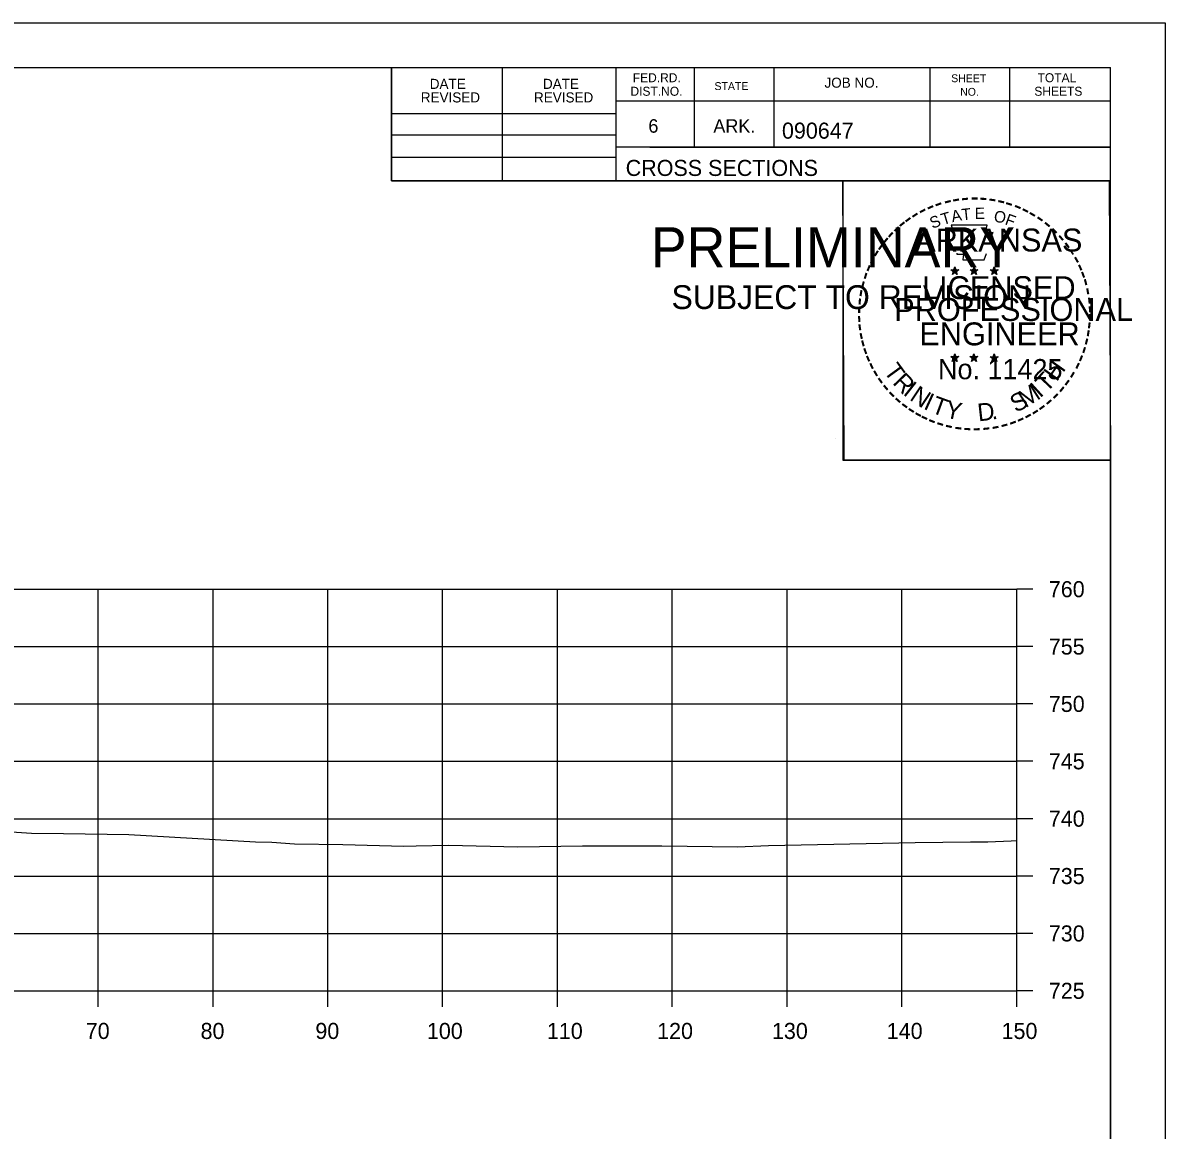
# Model space of a CAD drawing. Extents: x 1202951 to 1376887, y 378065 to 728038.
# Drawn here: x 1370180.1 to 1370279.6, y 381228.4 to 381324.9 of the extents above; entities that cross this region are included whole.
import ezdxf

# ---------------------------------------------------------------- set-up
doc = ezdxf.new("R2010")
doc.units = 0
for name, color, linetype in [('R_Axis', 7, 'Continuous'), ('R_Axis Annot', 7, 'Continuous'), ('R_Exist Surface', 7, 'Continuous'), ('R_Grid', 7, 'Continuous'), ('R_No Plot', 7, 'Continuous')]:
    doc.layers.add(name, color=color, linetype=linetype)

msp = doc.modelspace()

# ---------------------------------------------------------------- linework, layer by layer
at = {"layer": 'R_Axis'}
for p, q in [((1370266.702, 381240.537), (1370266.702, 381275.537)), ((1370268.102, 381275.537), (1370266.702, 381275.537)), ((1370268.102, 381270.537), (1370266.702, 381270.537)), ((1370268.102, 381265.537), (1370266.702, 381265.537)), ((1370268.102, 381260.537), (1370266.702, 381260.537)), ((1370268.102, 381255.537), (1370266.702, 381255.537)), ((1370268.102, 381250.537), (1370266.702, 381250.537)), ((1370268.102, 381245.537), (1370266.702, 381245.537)), ((1369966.702, 381240.537), (1370266.702, 381240.537)), ((1370186.702, 381239.137), (1370186.702, 381240.537)), ((1370196.702, 381239.137), (1370196.702, 381240.537)), ((1370206.702, 381239.137), (1370206.702, 381240.537)), ((1370216.702, 381239.137), (1370216.702, 381240.537)), ((1370226.702, 381239.137), (1370226.702, 381240.537)), ((1370236.702, 381239.137), (1370236.702, 381240.537)), ((1370246.702, 381239.137), (1370246.702, 381240.537)), ((1370256.702, 381239.137), (1370256.702, 381240.537)), ((1370266.702, 381239.137), (1370266.702, 381240.537)), ((1370268.102, 381240.537), (1370266.702, 381240.537))]:
    msp.add_line(p, q, dxfattribs=at)
at = {"layer": 'R_Exist Surface'}
msp.add_lwpolyline([(1370174.77, 381254.676), (1370180.904, 381254.288), (1370183.692, 381254.247), (1370189.369, 381254.169), (1370200.393, 381253.507), (1370201.823, 381253.484), (1370203.792, 381253.348), (1370208.019, 381253.292), (1370213.324, 381253.146), (1370214.386, 381253.183), (1370217.2, 381253.23), (1370223.242, 381253.078), (1370228.892, 381253.17), (1370235.784, 381253.167), (1370242.372, 381253.094), (1370245.082, 381253.187), (1370257.858, 381253.465), (1370262.693, 381253.53), (1370264.177, 381253.532), (1370266.217, 381253.614), (1370266.702, 381253.621)], dxfattribs=at)
at = {"layer": 'R_Grid'}
for p, q in [((1369966.702, 381275.537), (1370266.702, 381275.537)), ((1370186.702, 381240.537), (1370186.702, 381275.537)), ((1370196.702, 381240.537), (1370196.702, 381275.537)), ((1370206.702, 381240.537), (1370206.702, 381275.537)), ((1370216.702, 381240.537), (1370216.702, 381275.537)), ((1370226.702, 381240.537), (1370226.702, 381275.537)), ((1370236.702, 381240.537), (1370236.702, 381275.537)), ((1370246.702, 381240.537), (1370246.702, 381275.537)), ((1370256.702, 381240.537), (1370256.702, 381275.537)), ((1370266.702, 381240.537), (1370266.702, 381275.537)), ((1369966.702, 381270.537), (1370266.702, 381270.537)), ((1369966.702, 381265.537), (1370266.702, 381265.537)), ((1369966.702, 381260.537), (1370266.702, 381260.537)), ((1369966.702, 381255.537), (1370266.702, 381255.537)), ((1369966.702, 381250.537), (1370266.702, 381250.537)), ((1369966.702, 381245.537), (1370266.702, 381245.537)), ((1369966.702, 381240.537), (1370266.702, 381240.537))]:
    msp.add_line(p, q, dxfattribs=at)
at = {"layer": 'R_No Plot'}
for p, q in [((1369946.301, 381324.891), (1370279.635, 381324.891)), ((1369958.702, 381320.997), (1370274.882, 381320.997)), ((1370212.242, 381311.117), (1370212.242, 381320.997)), ((1370221.922, 381311.117), (1370221.922, 381320.997)), ((1370231.782, 381320.997), (1370231.782, 381311.117)), ((1370238.622, 381320.997), (1370238.622, 381314.057)), ((1370245.562, 381320.997), (1370245.562, 381314.057)), ((1370259.142, 381320.997), (1370259.142, 381314.057)), ((1370266.082, 381320.997), (1370266.082, 381314.057)), ((1370274.882, 381115.537), (1370274.882, 381320.997)), ((1370274.882, 381318.057), (1370231.782, 381318.057)), ((1370274.882, 381318.077), (1370274.882, 381318.077)), ((1370212.242, 381316.977), (1370231.782, 381316.977)), ((1370212.242, 381315.117), (1370231.782, 381315.117)), ((1370274.882, 381314.057), (1370231.782, 381314.057)), ((1370234.742, 381314.057), (1370274.882, 381314.057)), ((1370212.242, 381313.177), (1370231.782, 381313.177)), ((1370274.882, 381311.117), (1370212.242, 381311.117)), ((1370261.316, 381303.626), (1370261.275, 381303.374)), ((1370261.316, 381303.261), (1370261.316, 381303.626)), ((1370261.316, 381303.626), (1370261.365, 381303.376)), ((1370262.986, 381303.626), (1370262.945, 381303.374)), ((1370262.986, 381303.261), (1370262.986, 381303.626)), ((1370262.986, 381303.626), (1370263.035, 381303.376)), ((1370260.967, 381303.372), (1370261.316, 381303.261)), ((1370260.967, 381303.372), (1370261.22, 381303.327)), ((1370260.967, 381303.372), (1370261.204, 381303.25)), ((1370261.1, 381302.964), (1370261.316, 381303.261)), ((1370261.1, 381302.964), (1370261.226, 381303.208)), ((1370261.1, 381302.964), (1370261.314, 381303.181)), ((1370261.529, 381302.964), (1370261.314, 381303.178)), ((1370261.663, 381303.372), (1370261.316, 381303.261)), ((1370261.529, 381302.964), (1370261.316, 381303.261)), ((1370261.663, 381303.372), (1370261.377, 381303.323)), ((1370261.529, 381302.964), (1370261.392, 381303.255)), ((1370261.663, 381303.372), (1370261.459, 381303.27)), ((1370262.637, 381303.372), (1370262.986, 381303.261)), ((1370262.637, 381303.372), (1370262.89, 381303.327)), ((1370262.637, 381303.372), (1370262.874, 381303.25)), ((1370262.77, 381302.964), (1370262.986, 381303.261)), ((1370262.77, 381302.964), (1370262.896, 381303.208)), ((1370262.77, 381302.964), (1370262.984, 381303.181)), ((1370263.199, 381302.964), (1370262.984, 381303.178)), ((1370263.333, 381303.372), (1370262.986, 381303.261)), ((1370263.199, 381302.964), (1370262.986, 381303.261)), ((1370263.333, 381303.372), (1370263.047, 381303.323)), ((1370263.199, 381302.964), (1370263.062, 381303.255)), ((1370263.333, 381303.372), (1370263.129, 381303.27)), ((1370264.401, 381303.36), (1370264.75, 381303.249)), ((1370264.401, 381303.36), (1370264.654, 381303.315)), ((1370264.401, 381303.36), (1370264.638, 381303.238)), ((1370264.534, 381302.952), (1370264.75, 381303.249)), ((1370264.534, 381302.952), (1370264.66, 381303.196)), ((1370264.534, 381302.952), (1370264.748, 381303.169)), ((1370264.75, 381303.614), (1370264.709, 381303.362)), ((1370264.963, 381302.952), (1370264.748, 381303.166)), ((1370264.75, 381303.249), (1370264.75, 381303.614)), ((1370264.75, 381303.614), (1370264.799, 381303.364)), ((1370265.097, 381303.36), (1370264.75, 381303.249)), ((1370264.963, 381302.952), (1370264.75, 381303.249)), ((1370265.097, 381303.36), (1370264.811, 381303.311)), ((1370264.963, 381302.952), (1370264.826, 381303.243)), ((1370265.097, 381303.36), (1370264.893, 381303.258)), ((1370260.963, 381295.799), (1370261.312, 381295.688)), ((1370260.963, 381295.799), (1370261.216, 381295.754)), ((1370260.963, 381295.799), (1370261.2, 381295.677)), ((1370261.096, 381295.391), (1370261.312, 381295.688)), ((1370261.312, 381296.053), (1370261.271, 381295.801)), ((1370261.312, 381295.688), (1370261.312, 381296.053)), ((1370261.312, 381296.053), (1370261.361, 381295.803)), ((1370261.659, 381295.799), (1370261.312, 381295.688)), ((1370261.525, 381295.391), (1370261.312, 381295.688)), ((1370261.659, 381295.799), (1370261.373, 381295.75)), ((1370261.525, 381295.391), (1370261.388, 381295.682)), ((1370261.659, 381295.799), (1370261.455, 381295.697)), ((1370262.632, 381295.799), (1370262.981, 381295.688)), ((1370262.632, 381295.799), (1370262.885, 381295.754)), ((1370262.632, 381295.799), (1370262.869, 381295.677)), ((1370262.765, 381295.391), (1370262.981, 381295.688)), ((1370262.981, 381296.053), (1370262.94, 381295.801)), ((1370262.981, 381295.688), (1370262.981, 381296.053)), ((1370262.981, 381296.053), (1370263.03, 381295.803)), ((1370263.328, 381295.799), (1370262.981, 381295.688)), ((1370263.194, 381295.391), (1370262.981, 381295.688)), ((1370263.328, 381295.799), (1370263.042, 381295.75)), ((1370263.194, 381295.391), (1370263.057, 381295.682)), ((1370263.328, 381295.799), (1370263.124, 381295.697)), ((1370264.399, 381295.789), (1370264.748, 381295.678)), ((1370264.399, 381295.789), (1370264.652, 381295.744)), ((1370264.399, 381295.789), (1370264.636, 381295.667)), ((1370264.532, 381295.381), (1370264.748, 381295.678)), ((1370264.748, 381296.043), (1370264.707, 381295.791)), ((1370264.748, 381295.678), (1370264.748, 381296.043)), ((1370264.748, 381296.043), (1370264.797, 381295.793)), ((1370265.095, 381295.789), (1370264.748, 381295.678)), ((1370264.961, 381295.381), (1370264.748, 381295.678)), ((1370265.095, 381295.789), (1370264.809, 381295.74)), ((1370264.961, 381295.381), (1370264.824, 381295.672)), ((1370265.095, 381295.789), (1370264.891, 381295.687)), ((1370261.096, 381295.391), (1370261.222, 381295.635)), ((1370261.096, 381295.391), (1370261.31, 381295.608)), ((1370261.525, 381295.391), (1370261.31, 381295.605)), ((1370262.765, 381295.391), (1370262.891, 381295.635)), ((1370262.765, 381295.391), (1370262.979, 381295.608)), ((1370263.194, 381295.391), (1370262.979, 381295.605)), ((1370264.532, 381295.381), (1370264.658, 381295.625)), ((1370264.532, 381295.381), (1370264.746, 381295.598)), ((1370264.961, 381295.381), (1370264.746, 381295.595)), ((1370250.917, 381288.661), (1370250.917, 381288.661))]:
    msp.add_line(p, q, dxfattribs=at)
for points in [[(1369946.295, 381324.891), (1370279.635, 381324.891), (1370279.635, 381111.554), (1369946.295, 381111.554)], [(1370192.622, 381320.997), (1370212.242, 381320.997), (1370212.242, 381311.117), (1370228.354, 381311.117), (1370251.554, 381311.117), (1370251.554, 381286.784), (1370274.882, 381286.784), (1370274.882, 381115.537), (1369958.702, 381115.537), (1369958.702, 381320.997)], [(1370251.554, 381311.117), (1370274.762, 381311.117), (1370274.882, 381286.784), (1370251.674, 381286.784)]]:
    msp.add_lwpolyline(points, close=True, dxfattribs=at)
for points in [[(1370261.008, 381307.25), (1370261.277, 381306.423)], [(1370264.519, 381306.328), (1370264.661, 381306.612), (1370263.976, 381306.588), (1370264.124, 381307.25), (1370261.008, 381307.25)], [(1370261.5, 381304.827), (1370261.5, 381304.74), (1370262.063, 381304.721), (1370262.009, 381304.248), (1370263.879, 381304.248), (1370264.08, 381304.784)], [(1370261.316, 381303.626), (1370261.529, 381302.964), (1370260.967, 381303.372), (1370261.663, 381303.372), (1370261.1, 381302.964), (1370261.316, 381303.626)], [(1370262.986, 381303.626), (1370263.199, 381302.964), (1370262.637, 381303.372), (1370263.333, 381303.372), (1370262.77, 381302.964), (1370262.986, 381303.626)], [(1370264.75, 381303.614), (1370264.963, 381302.952), (1370264.401, 381303.36), (1370265.097, 381303.36), (1370264.534, 381302.952), (1370264.75, 381303.614)], [(1370261.312, 381296.053), (1370261.525, 381295.391), (1370260.963, 381295.799), (1370261.659, 381295.799), (1370261.096, 381295.391), (1370261.312, 381296.053)], [(1370262.981, 381296.053), (1370263.194, 381295.391), (1370262.632, 381295.799), (1370263.328, 381295.799), (1370262.765, 381295.391), (1370262.981, 381296.053)], [(1370264.748, 381296.043), (1370264.961, 381295.381), (1370264.399, 381295.789), (1370265.095, 381295.789), (1370264.532, 381295.381), (1370264.748, 381296.043)]]:
    msp.add_lwpolyline(points, dxfattribs=at)
for centre, radius in [((1370261.315, 381303.26), 0.172), ((1370261.315, 381303.26), 0.145), ((1370261.315, 381303.26), 0.116), ((1370261.315, 381303.26), 0.0991), ((1370261.315, 381303.26), 0.0747), ((1370261.315, 381303.26), 0.0495), ((1370261.315, 381303.26), 0.0296), ((1370262.985, 381303.26), 0.172), ((1370262.985, 381303.26), 0.145), ((1370262.985, 381303.26), 0.116), ((1370262.985, 381303.26), 0.0991), ((1370262.985, 381303.26), 0.0747), ((1370262.985, 381303.26), 0.0495), ((1370262.985, 381303.26), 0.0296), ((1370264.749, 381303.248), 0.172), ((1370264.749, 381303.248), 0.145), ((1370264.749, 381303.248), 0.116), ((1370264.749, 381303.248), 0.0991), ((1370264.749, 381303.248), 0.0747), ((1370264.749, 381303.248), 0.0495), ((1370264.749, 381303.248), 0.0296), ((1370261.311, 381295.687), 0.172), ((1370261.311, 381295.687), 0.145), ((1370261.311, 381295.687), 0.116), ((1370261.311, 381295.687), 0.0991), ((1370261.311, 381295.687), 0.0747), ((1370261.311, 381295.687), 0.0495), ((1370261.311, 381295.687), 0.0296), ((1370262.98, 381295.687), 0.172), ((1370262.98, 381295.687), 0.145), ((1370262.98, 381295.687), 0.116), ((1370262.98, 381295.687), 0.0991), ((1370262.98, 381295.687), 0.0747), ((1370262.98, 381295.687), 0.0495), ((1370262.98, 381295.687), 0.0296), ((1370264.747, 381295.677), 0.172), ((1370264.747, 381295.677), 0.145), ((1370264.747, 381295.677), 0.116), ((1370264.747, 381295.677), 0.0991), ((1370264.747, 381295.677), 0.0747), ((1370264.747, 381295.677), 0.0495), ((1370264.747, 381295.677), 0.0296)]:
    msp.add_circle(centre, radius, dxfattribs=at)

# ---------------------------------------------------------------- texts
at = {"layer": 'R_Axis Annot'}
for s, p in [('760', (1370269.502, 381274.837)), ('755', (1370269.502, 381269.837)), ('750', (1370269.502, 381264.837)), ('745', (1370269.502, 381259.837)), ('740', (1370269.502, 381254.837)), ('735', (1370269.502, 381249.837)), ('730', (1370269.502, 381244.837)), ('725', (1370269.502, 381239.837)), ('70', (1370185.616, 381236.337)), ('80', (1370195.616, 381236.337)), ('90', (1370205.616, 381236.337)), ('100', (1370215.33, 381236.337)), ('110', (1370225.782, 381236.337)), ('120', (1370235.385, 381236.337)), ('130', (1370245.385, 381236.337)), ('140', (1370255.385, 381236.337)), ('150', (1370265.385, 381236.337))]:
    msp.add_text(s, height=1.4, dxfattribs=at).set_placement(p)
at = {"layer": 'R_No Plot'}
for s, height, rotation, p in [('DATE', 0.8792, 360, (1370215.58, 381319.133)), ('DATE', 0.8792, 360, (1370225.44, 381319.133)), ('FED.RD.', 0.7819, 360, (1370233.262, 381319.717)), ('STATE', 0.684, 360, (1370240.382, 381319.037)), ('JOB NO.', 0.8792, 360, (1370249.962, 381319.237)), ('SHEET', 0.684, 360, (1370261.002, 381319.717)), ('TOTAL', 0.7819, 360, (1370268.522, 381319.717)), ('REVISED', 0.8792, 360, (1370214.8, 381317.953)), ('REVISED', 0.8792, 360, (1370224.66, 381317.953)), ('DIST.NO.', 0.7819, 360, (1370233.062, 381318.537)), ('NO.', 0.684, 360, (1370261.782, 381318.537)), ('SHEETS', 0.7819, 360, (1370268.242, 381318.537)), ('6', 1.172, 360, (1370234.622, 381315.317)), ('ARK.', 1.1723, 360, (1370240.282, 381315.317)), ('090647', 1.4, 360, (1370246.258, 381314.796)), ('CROSS SECTIONS', 1.4, 360, (1370232.646, 381311.547)), ('-', 1.6, 5.89682, (1370261.913, 381308.89)), ('-', 1.6, 0.18623, (1370262.685, 381308.962)), ('-', 1.6, 357.74304, (1370263.408, 381308.949)), ('-', 1.6, 28.79182, (1370258.489, 381307.791)), ('-', 1.6, 24.30721, (1370259.122, 381308.108)), ('-', 1.6, 19.17608, (1370259.756, 381308.377)), ('-', 1.6, 13.63015, (1370260.506, 381308.618)), ('-', 1.6, 10.21935, (1370261.184, 381308.78)), ('T', 1, 6.02276, (1370261.952, 381307.676)), ('E', 1, 0.83234, (1370263.057, 381307.786)), ('-', 1.6, 352.16172, (1370264.152, 381308.893)), ('-', 1.6, 347.20489, (1370264.871, 381308.779)), ('-', 1.6, 342.3362, (1370265.506, 381308.624)), ('-', 1.6, 337.85509, (1370266.241, 381308.401)), ('-', 1.6, 334.12109, (1370266.872, 381308.13)), ('-', 1.6, 36.23174, (1370257.314, 381307.026)), ('-', 1.6, 34.06357, (1370257.892, 381307.421)), ('S', 1, 21.59401, (1370259.363, 381306.928)), ('T', 1, 16.4036, (1370260.277, 381307.259)), ('A', 1, 11.21318, (1370261.103, 381307.51)), ('O', 1, 350.4515, (1370264.661, 381307.576)), ('F', 1, 340.07066, (1370265.615, 381307.348)), ('-', 1.6, 329.64089, (1370267.451, 381307.847)), ('-', 1.6, 325.86266, (1370268.094, 381307.486)), ('PRELIMINARY', 3.5, 360, (1370234.833, 381303.58)), ('-', 1.6, 48.42305, (1370255.957, 381305.753)), ('-', 1.6, 42.96224, (1370256.405, 381306.231)), ('-', 1.6, 38.95066, (1370256.838, 381306.648)), ('ARKANSAS', 2, 360, (1370257.861, 381304.962)), ('-', 1.6, 320.52971, (1370268.704, 381307.06)), ('-', 1.6, 315.57859, (1370269.303, 381306.572)), ('-', 1.6, 54.23247, (1370255.141, 381304.7)), ('-', 1.6, 50.61417, (1370255.554, 381305.267)), ('-', 1.6, 309.87973, (1370269.872, 381306.022)), ('-', 1.6, 306.65218, (1370270.397, 381305.42)), ('DWB', 0.01, 360, (1370235.58, 381305.429)), ('-', 1.6, 58.07063, (1370254.816, 381304.173)), ('-', 1.4, 303.67529, (1370270.883, 381304.852)), ('-', 1.6, 67.77427, (1370254.244, 381302.948)), ('-', 1.6, 62.87135, (1370254.503, 381303.559)), ('-', 1.6, 299.66835, (1370271.202, 381304.245)), ('-', 1.6, 294.66279, (1370271.526, 381303.633)), ('-', 1.6, 72.39447, (1370254.025, 381302.318)), ('LICENSED', 2, 360, (1370258.459, 381300.813)), ('DWB', 0.01, 360, (1370261.303, 381303.256)), ('DWB', 0.01, 360, (1370262.973, 381303.256)), ('DWB', 0.01, 360, (1370264.737, 381303.245)), ('-', 1.6, 290.57283, (1370271.783, 381303.056)), ('SUBJECT TO REVISION', 2.07511, 360, (1370236.642, 381299.951)), ('-', 1.6, 75.46096, (1370253.828, 381301.604)), ('-', 1.6, 285.12326, (1370272.017, 381302.476)), ('-', 1.6, 280.54934, (1370272.217, 381301.734)), ('-', 1.6, 85.18634, (1370253.62, 381300.2)), ('-', 1.6, 81.20126, (1370253.696, 381300.891)), ('PROFESSIONAL', 2, 360, (1370256.035, 381298.909)), ('-', 1.6, 276.59616, (1370272.379, 381300.966)), ('-', 1.6, 89.06224, (1370253.595, 381299.499)), ('-', 1.6, 274.33011, (1370272.439, 381300.244)), ('-', 1.6, 94.19588, (1370253.63, 381298.774)), ('ENGINEER', 2, 360, (1370258.222, 381296.784)), ('-', 1.6, 263.5172, (1370272.454, 381298.946)), ('-', 1.6, 269.94067, (1370272.473, 381299.612)), ('-', 1.6, 98.94793, (1370253.702, 381298.107)), ('-', 1.6, 101.71495, (1370253.837, 381297.374)), ('-', 1.6, 260.99529, (1370272.383, 381298.292)), ('-', 1.6, 105.45785, (1370253.999, 381296.779)), ('-', 1.6, 255.7626, (1370272.273, 381297.614)), ('-', 1.6, 109.08742, (1370254.214, 381296.148)), ('-', 1.6, 114.06432, (1370254.468, 381295.552)), ('DWB', 0.01, 360, (1370261.299, 381295.683)), ('DWB', 0.01, 360, (1370262.968, 381295.683)), ('DWB', 0.01, 360, (1370264.735, 381295.673)), ('-', 1.6, 247.88866, (1370271.869, 381296.221)), ('-', 1.6, 252.86809, (1370272.092, 381296.894)), ('-', 1.6, 115.72885, (1370254.773, 381294.934)), ('T', 1.54, 306.04056, (1370255.072, 381294.526)), ('No. 11425', 1.757, 360, (1370259.85, 381293.833)), ('H', 1.54, 54.60883, (1370270.192, 381293.561)), ('-', 1.6, 244.61971, (1370271.607, 381295.592)), ('-', 1.6, 120.44712, (1370255.13, 381294.348)), ('-', 1.6, 125.89344, (1370255.533, 381293.787)), ('R', 1.54, 314.00497, (1370255.834, 381293.478)), ('T', 1.54, 46.64442, (1370269.302, 381292.619)), ('-', 1.6, 233.84524, (1370270.811, 381294.187)), ('-', 1.6, 239.07125, (1370271.213, 381294.84)), ('-', 1.6, 130.71812, (1370255.995, 381293.235)), ('-', 1.6, 134.22381, (1370256.512, 381292.69)), ('I', 1.54, 321.96938, (1370256.735, 381292.546)), ('N', 1.54, 326.50021, (1370257.302, 381292.075)), ('S', 1.54, 26.9312, (1370266.618, 381290.888)), ('M', 1.54, 32.65632, (1370267.457, 381291.294)), ('I', 1.54, 42.11359, (1370268.741, 381292.141)), ('-', 1.6, 231.25377, (1370270.381, 381293.621)), ('-', 1.6, 138.93382, (1370257.037, 381292.226)), ('-', 1.6, 144.64634, (1370257.593, 381291.82)), ('I', 1.54, 335.36034, (1370258.51, 381291.289)), ('T', 1.54, 339.89117, (1370259.171, 381290.961)), ('Y', 1.54, 347.85558, (1370260.388, 381290.516)), ('D', 1.54, 6.39691, (1370263.373, 381290.157)), ('-', 1.6, 221.08509, (1370269.38, 381292.548)), ('-', 1.6, 225.76533, (1370269.902, 381293.057)), ('-', 1.6, 148.08978, (1370258.154, 381291.449)), ('-', 1.6, 151.57039, (1370258.733, 381291.124)), ('-', 1.6, 207.35684, (1370267.739, 381291.343)), ('-', 1.6, 212.24909, (1370268.297, 381291.689)), ('-', 1.6, 215.73633, (1370268.831, 381292.076)), ('-', 1.6, 154.60019, (1370259.255, 381290.877)), ('-', 1.6, 158.56121, (1370259.879, 381290.623)), ('-', 1.6, 162.79826, (1370260.566, 381290.41)), ('-', 1.6, 167.55551, (1370261.281, 381290.246)), ('-', 1.6, 191.28576, (1370265.09, 381290.31)), ('.', 1.54, 13.76417, (1370264.565, 381290.285)), ('-', 1.6, 195.47429, (1370265.819, 381290.509)), ('-', 1.6, 200.71842, (1370266.496, 381290.751)), ('-', 1.6, 204.25161, (1370267.115, 381291.024)), ('-', 1.6, 173.11546, (1370262.053, 381290.136)), ('-', 1.6, 176.51827, (1370262.801, 381290.083)), ('-', 1.6, 181.59176, (1370263.545, 381290.102)), ('-', 1.6, 185.81666, (1370264.354, 381290.178))]:
    msp.add_text(s, height=height, rotation=rotation, dxfattribs=at).set_placement(p)

doc.saveas('drawing.dxf')
